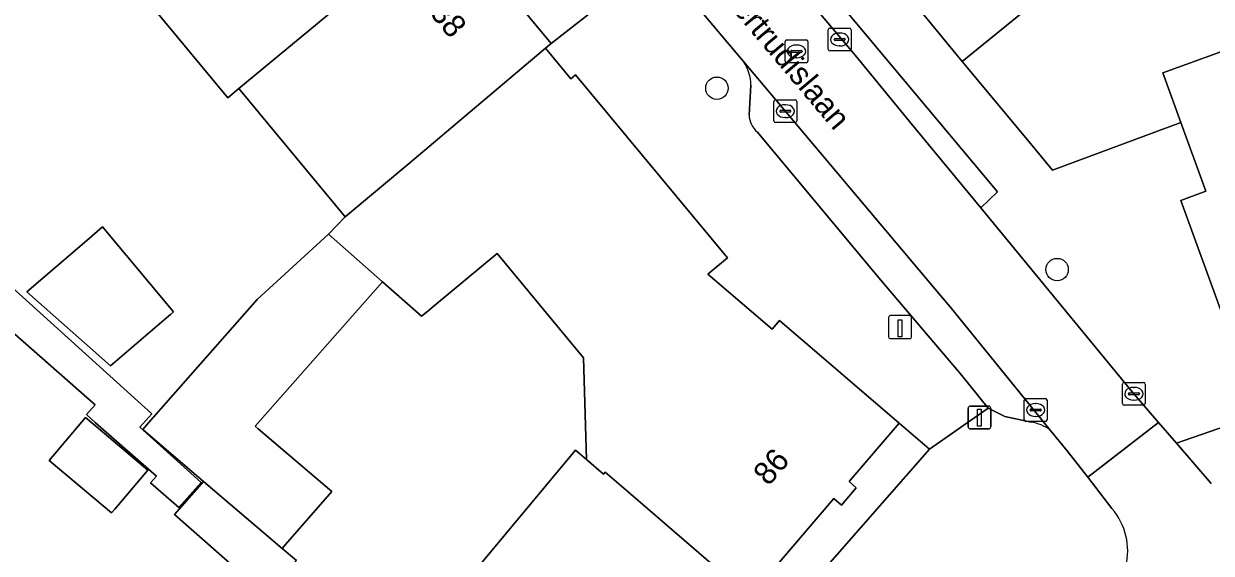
# Model space of a CAD drawing. Extents: x 162523 to 163266, y 381230 to 382050.
# Drawn here: x 162685.4 to 162737.4, y 381717.4 to 381740.5 of the extents above; entities that cross this region are included whole.
import ezdxf

# ---------------------------------------------------------------- set-up
doc = ezdxf.new("R2010")
doc.units = 0
for name, color, linetype in [('IMGEO_Boom', 7, 'Continuous'), ('IMGEO_Erf', 7, 'Continuous'), ('IMGEO_Kolk', 7, 'Continuous'), ('IMGEO_Laadpaal', 7, 'Continuous'), ('IMGEO_Lichtmast', 7, 'Continuous'), ('IMGEO_Muur', 7, 'Continuous'), ('IMGEO_Openbare_ruimte_label', 7, 'Continuous'), ('IMGEO_Pand', 7, 'Continuous'), ('IMGEO_Pand_nummerreeks', 7, 'Continuous'), ('IMGEO_Parkeervlak_open', 7, 'Continuous'), ('IMGEO_Rijbaan_lokaal_open', 7, 'Continuous'), ('IMGEO_Rioolput', 7, 'Continuous'), ('IMGEO_Voetpad_open', 7, 'Continuous')]:
    doc.layers.add(name, color=color, linetype=linetype)

msp = doc.modelspace()

# ---------------------------------------------------------------- linework, layer by layer
at = {"layer": 'IMGEO_Boom'}
for centre in [(162715.753, 381737.725), (162730.645, 381729.79)]:
    msp.add_circle(centre, 0.489, dxfattribs=at)
at = {"layer": 'IMGEO_Erf'}
for points in [[(162696.544, 381757.406), (162694.953, 381756.002), (162699.489, 381750.538), (162699.936, 381750), (162703.896, 381745.23), (162708.503, 381739.682), (162710.29, 381741.082)], [(162684.402, 381747.053), (162674.188, 381738.328), (162677.46, 381735.382), (162679.38, 381737.65), (162681.618, 381735.752), (162684.255, 381733.517), (162682.334, 381731.25), (162683.048, 381730.665), (162691.024, 381723.483), (162690.494, 381722.894), (162693.179, 381720.477), (162692.208, 381719.374), (162690.968, 381720.462), (162691.224, 381720.754), (162688.556, 381723.091), (162688.153, 381723.444), (162688.541, 381723.874), (162681.858, 381729.731), (162665.388, 381710.53), (162693.781, 381686.286)], [(162694.832, 381737.707), (162694.349, 381737.307), (162689.946, 381742.62)], [(162731.305, 381742.815), (162726.488, 381738.887), (162729.198, 381735.639), (162730.444, 381734.146), (162736.062, 381736.232), (162735.275, 381738.394), (162738.978, 381739.743), (162741.146, 381740.533), (162741.831, 381738.653), (162744.361, 381739.575), (162747.549, 381740.736)], [(162696.028, 381715.539), (162692.014, 381719.073), (162693.288, 381720.517), (162690.621, 381722.787), (162690.71, 381722.888), (162690.88, 381723.081), (162695.628, 381728.475), (162698.751, 381731.336), (162699.477, 381732.102), (162694.832, 381737.707)], [(162704.44, 381715.743), (162709.558, 381721.895), (162710.049, 381721.475), (162709.913, 381725.923), (162706.141, 381730.492), (162703.391, 381728.223), (162703.094, 381727.977), (162702.82, 381727.752), (162701.114, 381729.255), (162695.549, 381722.933), (162695.679, 381722.822), (162698.897, 381720.083), (162696.871, 381717.761), (162696.813, 381717.694), (162696.725, 381717.592), (162697.353, 381717.058)], [(162710.86, 381705.747), (162725.064, 381721.931), (162723.732, 381723.076), (162721.542, 381720.511), (162721.853, 381720.246), (162721.205, 381719.487), (162720.876, 381719.769), (162717.2, 381715.465)]]:
    msp.add_lwpolyline(points, dxfattribs=at)
for points in [[(162691.968, 381727.94), (162691.84, 381727.83), (162691.563, 381727.592), (162689.215, 381725.575), (162685.555, 381728.81), (162688.179, 381731.064), (162688.865, 381731.653)], [(162688.115, 381723.316), (162688.482, 381723.006), (162688.758, 381722.773), (162690.838, 381721.019), (162689.394, 381719.307), (162689.254, 381719.142), (162686.531, 381721.44)]]:
    msp.add_lwpolyline(points, close=True, dxfattribs=at)
at = {"layer": 'IMGEO_Kolk'}
for p, q in [((162720.624, 381739.431), (162720.624, 381740.283)), ((162720.699, 381740.357), (162721.551, 381740.357)), ((162720.883, 381739.851), (162720.883, 381739.863)), ((162720.926, 381739.9), (162721.324, 381739.9)), ((162721.112, 381740.137), (162721.137, 381740.137)), ((162721.367, 381739.863), (162721.367, 381739.851)), ((162721.625, 381740.283), (162721.625, 381739.431)), ((162721.551, 381739.357), (162720.699, 381739.357)), ((162721.321, 381739.814), (162720.923, 381739.814)), ((162721.135, 381739.577), (162721.11, 381739.577)), ((162718.246, 381736.295), (162718.246, 381737.147)), ((162718.321, 381737.221), (162719.173, 381737.221)), ((162718.548, 381736.764), (162718.946, 381736.764)), ((162718.734, 381737.001), (162718.759, 381737.001)), ((162719.247, 381737.147), (162719.247, 381736.295)), ((162719.173, 381736.221), (162718.321, 381736.221)), ((162718.505, 381736.715), (162718.505, 381736.727)), ((162718.943, 381736.678), (162718.545, 381736.678)), ((162718.757, 381736.441), (162718.732, 381736.441)), ((162718.989, 381736.727), (162718.989, 381736.715)), ((162733.502, 381723.93), (162733.502, 381724.782)), ((162733.577, 381724.856), (162734.429, 381724.856)), ((162734.503, 381724.782), (162734.503, 381723.93)), ((162733.761, 381724.35), (162733.761, 381724.362)), ((162734.199, 381724.313), (162733.801, 381724.313)), ((162733.804, 381724.399), (162734.202, 381724.399)), ((162733.99, 381724.636), (162734.015, 381724.636)), ((162734.245, 381724.362), (162734.245, 381724.35)), ((162729.205, 381723.221), (162729.205, 381724.073)), ((162729.28, 381724.147), (162730.132, 381724.147)), ((162729.693, 381723.927), (162729.718, 381723.927)), ((162730.206, 381724.073), (162730.206, 381723.221)), ((162734.429, 381723.856), (162733.577, 381723.856)), ((162734.013, 381724.076), (162733.988, 381724.076)), ((162729.464, 381723.641), (162729.464, 381723.653)), ((162729.902, 381723.604), (162729.504, 381723.604)), ((162729.507, 381723.69), (162729.905, 381723.69)), ((162729.716, 381723.367), (162729.691, 381723.367)), ((162729.948, 381723.653), (162729.948, 381723.641)), ((162730.132, 381723.147), (162729.28, 381723.147))]:
    msp.add_line(p, q, dxfattribs=at)
for points in [[(162720.624, 381739.431), (162720.624, 381740.283)], [(162720.699, 381740.357), (162721.551, 381740.357)], [(162721.625, 381740.283), (162721.625, 381739.431)], [(162721.551, 381739.357), (162720.699, 381739.357)], [(162718.246, 381736.295), (162718.246, 381737.147)], [(162718.321, 381737.221), (162719.173, 381737.221)], [(162719.247, 381737.147), (162719.247, 381736.295)], [(162719.173, 381736.221), (162718.321, 381736.221)], [(162733.502, 381723.93), (162733.502, 381724.782)], [(162733.577, 381724.856), (162734.429, 381724.856)], [(162734.503, 381724.782), (162734.503, 381723.93)], [(162729.205, 381723.221), (162729.205, 381724.073)], [(162729.28, 381724.147), (162730.132, 381724.147)], [(162730.206, 381724.073), (162730.206, 381723.221)], [(162734.429, 381723.856), (162733.577, 381723.856)], [(162730.132, 381723.147), (162729.28, 381723.147)]]:
    msp.add_lwpolyline(points, dxfattribs=at)
for centre, radius, start, end in [((162720.701, 381740.281), 0.0765, 91.552, 178.448), ((162720.701, 381740.281), 0.0765, 91.552, 178.448), ((162720.923, 381739.86), 0.0403, 85.8775, 175.7526), ((162721.328, 381739.862), 0.0386, 1.7309, 96.639), ((162721.549, 381740.281), 0.0765, 1.552, 88.448), ((162721.549, 381740.281), 0.0765, 1.552, 88.448), ((162720.701, 381739.433), 0.0765, 181.552, 268.448), ((162720.701, 381739.433), 0.0765, 181.552, 268.448), ((162720.92, 381739.85), 0.0366, 178.938, 274.7102), ((162721.324, 381739.857), 0.043, 264.8664, 352.4533), ((162721.549, 381739.433), 0.0765, 271.552, 358.448), ((162721.549, 381739.433), 0.0765, 271.552, 358.448), ((162718.323, 381737.145), 0.0765, 91.552, 178.448), ((162718.323, 381737.145), 0.0765, 91.552, 178.448), ((162718.545, 381736.724), 0.0403, 85.8775, 175.7526), ((162718.95, 381736.726), 0.0386, 1.7309, 96.639), ((162719.171, 381737.145), 0.0765, 1.552, 88.448), ((162719.171, 381737.145), 0.0765, 1.552, 88.448), ((162718.323, 381736.297), 0.0765, 181.552, 268.448), ((162718.323, 381736.297), 0.0765, 181.552, 268.448), ((162718.542, 381736.714), 0.0366, 178.938, 274.7102), ((162718.946, 381736.721), 0.043, 264.8664, 352.4533), ((162719.171, 381736.297), 0.0765, 271.552, 358.448), ((162719.171, 381736.297), 0.0765, 271.552, 358.448), ((162733.579, 381724.78), 0.0765, 91.552, 178.448), ((162733.579, 381724.78), 0.0765, 91.552, 178.448), ((162734.427, 381724.78), 0.0765, 1.552, 88.448), ((162734.427, 381724.78), 0.0765, 1.552, 88.448), ((162733.801, 381724.359), 0.0403, 85.8775, 175.7526), ((162733.798, 381724.349), 0.0366, 178.938, 274.7102), ((162734.202, 381724.356), 0.043, 264.8664, 352.4533), ((162734.206, 381724.361), 0.0386, 1.7309, 96.639), ((162729.282, 381724.071), 0.0765, 91.552, 178.448), ((162729.282, 381724.071), 0.0765, 91.552, 178.448), ((162730.13, 381724.071), 0.0765, 1.552, 88.448), ((162730.13, 381724.071), 0.0765, 1.552, 88.448), ((162733.579, 381723.932), 0.0765, 181.552, 268.448), ((162733.579, 381723.932), 0.0765, 181.552, 268.448), ((162734.427, 381723.932), 0.0765, 271.552, 358.448), ((162734.427, 381723.932), 0.0765, 271.552, 358.448), ((162729.282, 381723.223), 0.0765, 181.552, 268.448), ((162729.282, 381723.223), 0.0765, 181.552, 268.448), ((162729.504, 381723.65), 0.0403, 85.8775, 175.7526), ((162729.501, 381723.64), 0.0366, 178.938, 274.7102), ((162729.905, 381723.647), 0.043, 264.8664, 352.4533), ((162729.909, 381723.652), 0.0386, 1.7309, 96.639), ((162730.13, 381723.223), 0.0765, 271.552, 358.448), ((162730.13, 381723.223), 0.0765, 271.552, 358.448)]:
    msp.add_arc(centre, radius, start, end, dxfattribs=at)
for centre, major_axis, ratio, start_param, end_param in [((162721.111, 381739.857), (-0.387, 0.002), 0.722429, 4.712389, 7.853982), ((162721.136, 381739.857), (-0.39, 0.002), 0.717154, 1.570796, 4.712389), ((162718.733, 381736.721), (-0.387, 0.002), 0.722429, 4.712389, 7.853982), ((162718.758, 381736.721), (-0.39, 0.002), 0.717154, 1.570796, 4.712389), ((162733.989, 381724.356), (-0.387, 0.002), 0.722429, 4.712389, 7.853982), ((162734.014, 381724.356), (-0.39, 0.002), 0.717154, 1.570796, 4.712389), ((162729.692, 381723.647), (-0.387, 0.002), 0.722429, 4.712389, 7.853982), ((162729.717, 381723.647), (-0.39, 0.002), 0.717154, 1.570796, 4.712389)]:
    msp.add_ellipse(centre, major_axis=major_axis, ratio=ratio, start_param=start_param, end_param=end_param, dxfattribs=at)
at = {"layer": 'IMGEO_Laadpaal'}
for p, q in [((162723.269, 381727.69), (162723.269, 381726.849)), ((162723.269, 381727.69), (162723.269, 381726.849)), ((162724.185, 381727.774), (162723.344, 381727.774)), ((162724.185, 381727.774), (162723.344, 381727.774)), ((162724.269, 381726.858), (162724.269, 381727.699)), ((162724.269, 381726.858), (162724.269, 381727.699)), ((162723.353, 381726.774), (162724.194, 381726.774)), ((162723.353, 381726.774), (162724.194, 381726.774))]:
    msp.add_line(p, q, dxfattribs=at)
msp.add_lwpolyline([(162723.684, 381727.587), (162723.844, 381727.587), (162723.844, 381726.854), (162723.684, 381726.854), (162723.684, 381727.587)], dxfattribs=at)
for centre, start, end in [((162723.347, 381727.696), 92.4484, 184.2845), ((162723.347, 381727.696), 92.4484, 184.2845), ((162724.191, 381727.696), 2.4484, 94.2845), ((162724.191, 381727.696), 2.4484, 94.2845), ((162724.191, 381726.852), 272.4484, 4.2845), ((162724.191, 381726.852), 272.4484, 4.2845), ((162723.347, 381726.852), 182.4484, 274.2845), ((162723.347, 381726.852), 182.4484, 274.2845)]:
    msp.add_arc(centre, 0.0779, start, end, dxfattribs=at)
at = {"layer": 'IMGEO_Lichtmast'}
for p, q in [((162726.846, 381723.815), (162727.636, 381723.815)), ((162727.636, 381723.815), (162726.846, 381723.815)), ((162726.746, 381722.915), (162726.746, 381723.715)), ((162726.746, 381723.715), (162726.746, 381722.915)), ((162727.736, 381723.715), (162727.736, 381722.915)), ((162727.736, 381722.915), (162727.736, 381723.715)), ((162727.636, 381722.815), (162726.846, 381722.815)), ((162726.846, 381722.815), (162727.636, 381722.815))]:
    msp.add_line(p, q, dxfattribs=at)
msp.add_lwpolyline([(162727.166, 381723.69), (162727.316, 381723.69), (162727.316, 381722.94), (162727.166, 381722.94), (162727.166, 381723.69)], dxfattribs=at)
for centre, start, end in [((162726.846, 381723.715), 90, 180), ((162726.846, 381723.715), 90, 180), ((162727.636, 381723.715), 0, 90), ((162727.636, 381723.715), 360, 90), ((162726.846, 381722.915), 180, 270), ((162726.846, 381722.915), 180, 270), ((162727.636, 381722.915), 270, 0), ((162727.636, 381722.915), 270, 0)]:
    msp.add_arc(centre, 0.1, start, end, dxfattribs=at)
at = {"layer": 'IMGEO_Muur'}
msp.add_lwpolyline([(162736.062, 381736.232), (162730.444, 381734.146), (162729.198, 381735.639)], dxfattribs=at)
at = {"layer": 'IMGEO_Pand'}
for points in [[(162703.896, 381745.23), (162699.936, 381750), (162699.489, 381750.538), (162698.841, 381750), (162693.272, 381745.375), (162689.946, 381742.62), (162694.349, 381737.307), (162694.832, 381737.707)], [(162708.25, 381739.47), (162708.503, 381739.682), (162703.896, 381745.23), (162694.832, 381737.707), (162699.477, 381732.102), (162702.316, 381734.461)], [(162731.305, 381742.815), (162729.298, 381745.277), (162724.481, 381741.349), (162726.488, 381738.887)], [(162742.05, 381733.923), (162743.378, 381734.407), (162741.831, 381738.653), (162741.146, 381740.533), (162738.978, 381739.743), (162735.275, 381738.394), (162736.062, 381736.232), (162737.16, 381733.217), (162736.062, 381732.817), (162737.973, 381727.569), (162743.616, 381729.624)], [(162715.356, 381729.594), (162716.215, 381730.308), (162709.568, 381738.304), (162709.361, 381738.132), (162708.25, 381739.47), (162702.316, 381734.461), (162699.477, 381732.102), (162698.751, 381731.336), (162700.377, 381729.904), (162701.114, 381729.255), (162702.82, 381727.752), (162703.094, 381727.977), (162703.391, 381728.223), (162706.141, 381730.492), (162709.913, 381725.923), (162710.049, 381721.475), (162710.795, 381720.838), (162710.866, 381720.921), (162711.985, 381719.963), (162717.2, 381715.465), (162720.876, 381719.769), (162721.205, 381719.487), (162721.853, 381720.246), (162721.542, 381720.511), (162723.732, 381723.076), (162718.487, 381727.556), (162718.174, 381727.189)], [(162688.865, 381731.653), (162688.179, 381731.064), (162685.555, 381728.81), (162689.215, 381725.575), (162691.563, 381727.592), (162691.84, 381727.83), (162691.968, 381727.94)], [(162701.114, 381729.255), (162700.377, 381729.904), (162698.751, 381731.336), (162695.628, 381728.475), (162690.88, 381723.081), (162690.71, 381722.888), (162690.621, 381722.787), (162693.288, 381720.517), (162696.725, 381717.592), (162696.813, 381717.694), (162696.871, 381717.761), (162698.897, 381720.083), (162695.679, 381722.822), (162695.549, 381722.933)], [(162686.531, 381721.44), (162689.254, 381719.142), (162689.394, 381719.307), (162690.838, 381721.019), (162688.758, 381722.773), (162688.482, 381723.006), (162688.115, 381723.316)], [(162711.985, 381719.963), (162710.866, 381720.921), (162710.795, 381720.838), (162710.049, 381721.475), (162709.558, 381721.895), (162704.44, 381715.743), (162705.891, 381714.504), (162705.474, 381714.015), (162706.335, 381713.279), (162706.716, 381713.725), (162711.919, 381709.281), (162717.2, 381715.465)], [(162693.288, 381720.517), (162692.014, 381719.073), (162696.028, 381715.539), (162697.353, 381717.058), (162696.725, 381717.592)]]:
    msp.add_lwpolyline(points, close=True, dxfattribs=at)
at = {"layer": 'IMGEO_Parkeervlak_open'}
for points in [[(162730.346, 381722.768), (162725.961, 381728.158), (162725.543, 381728.658), (162716.915, 381738.896)], [(162717.239, 381737.859), (162717.16, 381736.552)], [(162717.526, 381735.802), (162722.847, 381729.427), (162726.412, 381725.234), (162727.627, 381723.721), (162728.35, 381723.364), (162729.504, 381723.12)]]:
    msp.add_lwpolyline(points, dxfattribs=at)
for centre, radius, start, end in [((162715.323, 381737.829), 1.917, 0.8855, 33.8163), ((162718.191, 381736.591), 1.032, 182.168, 229.8568), ((162729.149, 381721.087), 2.064, 54.5388, 80.0863)]:
    msp.add_arc(centre, radius, start, end, dxfattribs=at)
at = {"layer": 'IMGEO_Rijbaan_lokaal_open'}
for points in [[(162702.219, 381756.423), (162707.598, 381750), (162709.828, 381747.338), (162714.157, 381742.181), (162716.593, 381739.279), (162716.915, 381738.896), (162725.543, 381728.658), (162725.961, 381728.158), (162730.346, 381722.768), (162731.08, 381721.865), (162731.988, 381720.709), (162735.076, 381723.106), (162734.001, 381724.355), (162727.299, 381732.493), (162724.189, 381736.27), (162721.8, 381739.172), (162720.936, 381740.202), (162718.528, 381743.072), (162717.972, 381743.735), (162712.715, 381750), (162705.833, 381757.992)], [(162737.39, 381720.437), (162735.869, 381722.192), (162735.076, 381723.106), (162731.988, 381720.709), (162733.045, 381719.334)]]:
    msp.add_lwpolyline(points, dxfattribs=at)
msp.add_arc((162730.907, 381717.484), 2.827, 291.5045, 40.8568, dxfattribs=at)
at = {"layer": 'IMGEO_Rioolput'}
for p, q in [((162718.736, 381738.91), (162718.736, 381739.762)), ((162718.811, 381739.836), (162719.663, 381739.836)), ((162718.995, 381739.33), (162718.995, 381739.342)), ((162719.038, 381739.379), (162719.436, 381739.379)), ((162719.224, 381739.616), (162719.249, 381739.616)), ((162719.479, 381739.342), (162719.479, 381739.33)), ((162719.737, 381739.762), (162719.737, 381738.91)), ((162719.663, 381738.836), (162718.811, 381738.836)), ((162719.433, 381739.293), (162719.035, 381739.293)), ((162719.247, 381739.056), (162719.222, 381739.056))]:
    msp.add_line(p, q, dxfattribs=at)
for points in [[(162718.736, 381738.91), (162718.736, 381739.762)], [(162718.811, 381739.836), (162719.663, 381739.836)], [(162719.737, 381739.762), (162719.737, 381738.91)], [(162719.663, 381738.836), (162718.811, 381738.836)]]:
    msp.add_lwpolyline(points, dxfattribs=at)
for centre, radius, start, end in [((162718.813, 381739.76), 0.0765, 91.552, 178.448), ((162718.813, 381739.76), 0.0765, 91.552, 178.448), ((162719.035, 381739.339), 0.0403, 85.8775, 175.7526), ((162719.44, 381739.341), 0.0386, 1.7309, 96.639), ((162719.661, 381739.76), 0.0765, 1.552, 88.448), ((162719.661, 381739.76), 0.0765, 1.552, 88.448), ((162718.813, 381738.912), 0.0765, 181.552, 268.448), ((162718.813, 381738.912), 0.0765, 181.552, 268.448), ((162719.032, 381739.329), 0.0366, 178.938, 274.7102), ((162719.436, 381739.336), 0.043, 264.8664, 352.4533), ((162719.661, 381738.912), 0.0765, 271.552, 358.448), ((162719.661, 381738.912), 0.0765, 271.552, 358.448)]:
    msp.add_arc(centre, radius, start, end, dxfattribs=at)
for centre, major_axis, ratio, start_param, end_param in [((162719.223, 381739.336), (-0.387, 0.002), 0.722429, 4.712389, 7.853982), ((162719.248, 381739.336), (-0.39, 0.002), 0.717154, 1.570796, 4.712389)]:
    msp.add_ellipse(centre, major_axis=major_axis, ratio=ratio, start_param=start_param, end_param=end_param, dxfattribs=at)
at = {"layer": 'IMGEO_Voetpad_open'}
for points in [[(162886.293, 381769.608), (162880.883, 381768.073), (162819.558, 381750.008), (162818.005, 381749.551), (162817.893, 381749.518), (162788.827, 381740.956), (162788.882, 381740.764), (162788.153, 381740.557), (162785.552, 381739.818), (162784.481, 381739.514), (162784.426, 381739.706), (162746.424, 381725.819), (162739.44, 381723.44), (162735.869, 381722.192), (162737.39, 381720.437)], [(162716.915, 381738.896), (162716.593, 381739.279), (162714.157, 381742.181), (162709.828, 381747.338), (162707.598, 381750), (162702.219, 381756.423)], [(162719.251, 381743.697), (162728.038, 381733.186), (162727.299, 381732.493), (162734.001, 381724.355), (162735.076, 381723.106), (162735.869, 381722.192), (162739.44, 381723.44), (162737.973, 381727.569), (162736.062, 381732.817), (162737.16, 381733.217), (162736.062, 381736.232), (162730.444, 381734.146), (162729.198, 381735.639), (162726.488, 381738.887), (162724.481, 381741.349)], [(162710.29, 381741.082), (162708.503, 381739.682), (162708.25, 381739.47), (162709.361, 381738.132), (162709.568, 381738.304), (162716.215, 381730.308), (162715.356, 381729.594), (162718.174, 381727.189), (162718.487, 381727.556), (162723.732, 381723.076), (162725.064, 381721.931), (162727.627, 381723.721), (162726.412, 381725.234), (162722.847, 381729.427), (162717.526, 381735.802)], [(162717.16, 381736.552), (162717.239, 381737.859)], [(162681.858, 381729.731), (162688.541, 381723.874), (162688.153, 381723.444), (162688.556, 381723.091), (162691.224, 381720.754), (162690.968, 381720.462), (162692.208, 381719.374), (162693.179, 381720.477), (162690.494, 381722.894), (162691.024, 381723.483), (162683.048, 381730.665)], [(162729.504, 381723.12), (162728.35, 381723.364), (162727.627, 381723.721), (162725.064, 381721.931), (162710.86, 381705.747), (162710.009, 381704.777), (162712.041, 381703.045), (162705.807, 381695.733), (162697.991, 381686.54)], [(162733.045, 381719.334), (162731.988, 381720.709), (162731.08, 381721.865), (162730.346, 381722.768)]]:
    msp.add_lwpolyline(points, dxfattribs=at)
msp.add_lwpolyline([(162718.528, 381743.072), (162720.936, 381740.202), (162721.8, 381739.172), (162724.189, 381736.27), (162727.299, 381732.493), (162728.038, 381733.186), (162719.251, 381743.697)], close=True, dxfattribs=at)
for centre, radius, start, end in [((162715.323, 381737.829), 1.917, 0.8855, 33.8163), ((162718.191, 381736.591), 1.032, 182.168, 229.8568), ((162729.149, 381721.087), 2.064, 54.5388, 80.0863), ((162730.907, 381717.484), 2.827, 291.5045, 40.8568)]:
    msp.add_arc(centre, radius, start, end, dxfattribs=at)

# ---------------------------------------------------------------- texts
at = {"layer": 'IMGEO_Openbare_ruimte_label'}
msp.add_text('St Gertrudislaan', height=1, rotation=310.0917, dxfattribs=at).set_placement((162714.682, 381743.216))
at = {"layer": 'IMGEO_Pand_nummerreeks'}
for s, rotation, p in [('38', 309.7027, (162703.15, 381740.995)), ('86', 49.3603, (162718.015, 381720.284))]:
    msp.add_text(s, height=1, rotation=rotation, dxfattribs=at).set_placement(p)

doc.saveas('drawing.dxf')
